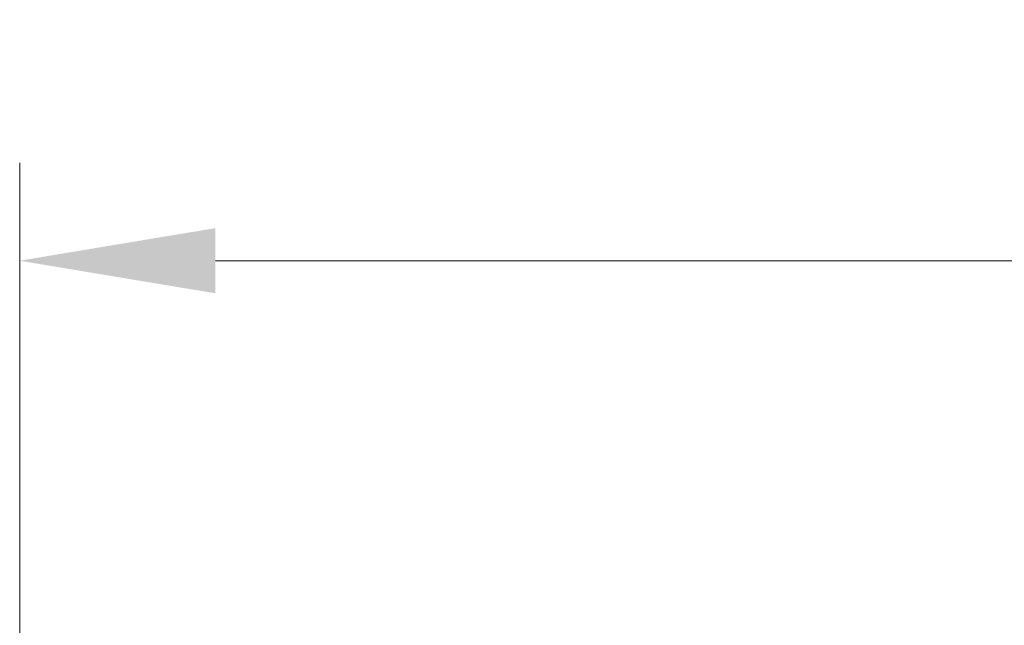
# Model space of a CAD drawing. Header units: millimetres. Extents: x -8500 to 4200, y 0 to 5940.
# Tile 274 of 290: x 293 to 544, y 2808 to 2963. Entities that reach past the tile are written whole.
import ezdxf

# ---------------------------------------------------------------- set-up
doc = ezdxf.new("R2010")
doc.units = ezdxf.units.MM
doc.layers.get('Defpoints').update_dxf_attribs({"color": 250})
doc.layers.add('1', color=250, linetype='Continuous')
doc.styles.add('Times New Roman', font='times.ttf')
doc.dimstyles.get("Standard").update_dxf_attribs({"dimtxt": 0.18, "dimasz": 0.18, "dimexe": 0.18, "dimexo": 0.0625, "dimgap": 0.09, "dimtad": 0, "dimtih": 1, "dimtoh": 1, "dimdec": 4, "dimzin": 0, "dimdsep": 46, "dimtxsty": 'Standard', "dimcen": 0.09, "dimadec": 0, "dimazin": 0, "dimtfac": 1, "dimtdec": 4, "dimtofl": 0, "dimtmove": 0, "dimatfit": 3, "dimfxl": 1, "dimtolj": 1, "dimtzin": 0, "dimarcsym": 0})

# ---------------------------------------------------------------- blocks, each defined once
blk = doc.blocks.new('*D19')
at = {"layer": '1', "linetype": 'Continuous', "lineweight": 13, "transparency": 16777216}
for p, q in [((292.56, 2805.69), (292.56, 2926.27)), ((1343.16, 2808.38), (1343.16, 2926.27))]:
    blk.add_line(p, q, dxfattribs=at)
at = {"layer": '1', "color": 0, "linetype": 'Continuous', "lineweight": 13, "transparency": 16777216}
blk.add_line((342.56, 2901.27), (1293.16, 2901.27), dxfattribs=at)
at = {"layer": '1', "color": 0, "linetype": 'Continuous', "lineweight": 70, "transparency": 16777216}
for points in [[(342.56, 2909.6), (342.56, 2892.94), (292.56, 2901.27)], [(1293.16, 2909.6), (1293.16, 2892.94), (1343.16, 2901.27)]]:
    blk.add_solid(points, dxfattribs=at)
at = {"layer": 'Defpoints', "color": 0, "linetype": 'Continuous', "lineweight": 70, "transparency": 16777216}
for p in [(1343.16, 2901.27), (1343.16, 2796.38), (292.56, 2793.69)]:
    blk.add_point(p, dxfattribs=at)
at = {"layer": '1', "linetype": 'Continuous', "lineweight": -3, "transparency": 16777216, "insert": (776.64, 2962.16), "char_height": 40, "attachment_point": 1, "style": 'Times New Roman'}
blk.add_mtext('\\A1;Sz2', dxfattribs=at)

msp = doc.modelspace()

# ---------------------------------------------------------------- dimensions: what is measured, and where the dimension line sits
at = {"layer": '1', "linetype": 'Continuous', "lineweight": -3}
dim = msp.add_linear_dim(base=(1343.16, 2901.27), p1=(292.56, 2793.69), p2=(1343.16, 2796.38), angle=180, text='Sz2', dimstyle='Standard', override={"dimscale": 20, "dimtxt": 2, "dimasz": 2.5, "dimexe": 1.25, "dimexo": 0.6, "dimgap": 1, "dimtad": 1, "dimtih": 0, "dimtoh": 0, "dimdec": 1, "dimlfac": 1, "dimzin": 8, "dimdsep": 44, "dimlunit": 2, "dimpost": '', "dimtxsty": 'Times New Roman', "dimsah": 1, "dimse1": 0, "dimse2": 0, "dimsd1": 0, "dimsd2": 0, "dimclrd": 0, "dimclre": 256, "dimclrt": 256, "dimtol": 0, "dimtm": -0.1, "dimtfac": 1, "dimtdec": 2, "dimtofl": 1, "dimtmove": 0, "dimtzin": 8, "dimlwd": 13, "dimlwe": 13}, dxfattribs=at)
dim.commit()
dim.dimension.update_dxf_attribs({"geometry": '*D19', "text_midpoint": (817.86, 2901.27), "dimtype": 160})

doc.saveas('drawing.dxf')
